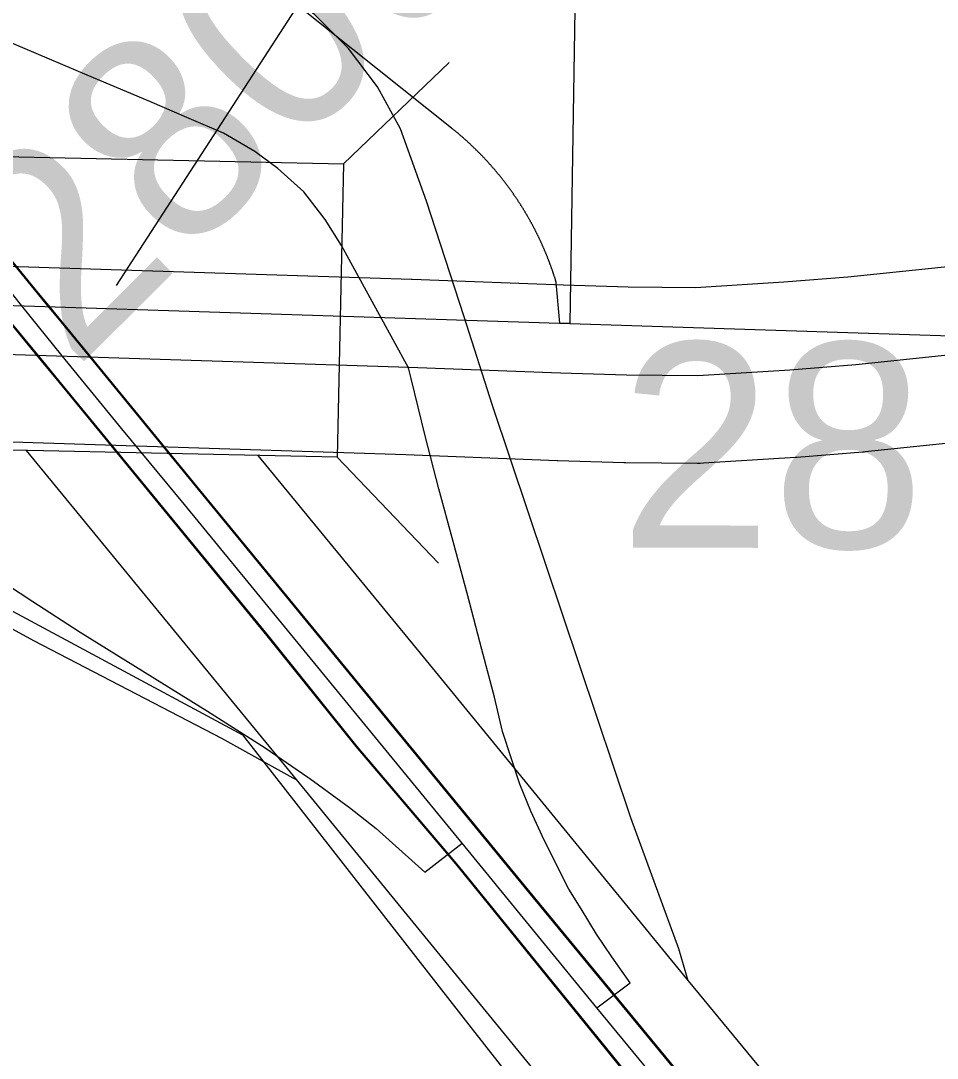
# Model space of a CAD drawing. Extents: x -157.2 to -99.3, y 12.2 to 46.2.
# Drawn here: x -144.2864 to -143.9737, y 24.8992 to 25.253 of the extents above; entities that cross this region are included whole.
import ezdxf

# ---------------------------------------------------------------- set-up
doc = ezdxf.new("R2010")
doc.units = 0
for name, color, linetype in [('tdCoCorpBndry', 7, 'Continuous'), ('tdCoDivCarto', 7, 'Continuous'), ('tdCoInt', 7, 'Continuous'), ('tdCoIntCL', 7, 'Continuous'), ('tdCoIntRamp', 7, 'Continuous'), ('tdCoIntRte', 7, 'Continuous'), ('tdCoSecRdNmbr', 7, 'Continuous'), ('tdCoSecRteBand', 7, 'Continuous'), ('tdCoSecRteCL', 7, 'Continuous'), ('tdCoSectLine', 7, 'Continuous'), ('tdCoStrucNonDivPri', 7, 'Continuous'), ('tdCoStrucSecFHWANum', 7, 'Continuous'), ('tdCoSurfConc', 7, 'Continuous')]:
    doc.layers.add(name, color=color, linetype=linetype)

msp = doc.modelspace()

# ---------------------------------------------------------------- linework, layer by layer
at = {"layer": 'tdCoCorpBndry'}
for points in [[(-144.09107, 25.64969), (-144.09904, 25.14976), (-144.10252, 25.14987), (-144.10368, 25.1637), (-144.10373, 25.16389), (-144.10379, 25.16407), (-144.10384, 25.16425), (-144.1039, 25.16443), (-144.10396, 25.16461), (-144.10401, 25.16479), (-144.10407, 25.16497), (-144.10412, 25.16515), (-144.10418, 25.16532), (-144.10424, 25.1655), (-144.1043, 25.16568), (-144.10436, 25.16586), (-144.10441, 25.16604), (-144.10447, 25.16622), (-144.10453, 25.1664), (-144.10459, 25.16658), (-144.10465, 25.16676), (-144.10471, 25.16694), (-144.10477, 25.16712), (-144.10483, 25.16729), (-144.10489, 25.16747), (-144.10496, 25.16765), (-144.10502, 25.16783), (-144.10508, 25.16801), (-144.10514, 25.16818), (-144.1052, 25.16836), (-144.10527, 25.16854), (-144.10533, 25.16872), (-144.10539, 25.16889), (-144.10546, 25.16907), (-144.10552, 25.16925), (-144.10559, 25.16943), (-144.10565, 25.1696), (-144.10572, 25.16978), (-144.10578, 25.16996), (-144.10585, 25.17013), (-144.10591, 25.17031), (-144.10598, 25.17049), (-144.10605, 25.17066), (-144.10611, 25.17084), (-144.10618, 25.17102), (-144.10625, 25.17119), (-144.10632, 25.17137), (-144.10638, 25.17154), (-144.10645, 25.17172), (-144.10652, 25.17189), (-144.10659, 25.17207), (-144.10666, 25.17224), (-144.10673, 25.17242), (-144.1068, 25.17259), (-144.10687, 25.17277), (-144.10694, 25.17294), (-144.10701, 25.17312), (-144.10708, 25.17329), (-144.10715, 25.17347), (-144.10723, 25.17364), (-144.1073, 25.17382), (-144.10737, 25.17399), (-144.10744, 25.17416), (-144.10752, 25.17434), (-144.10759, 25.17451), (-144.10766, 25.17468), (-144.10774, 25.17486), (-144.10781, 25.17503), (-144.10789, 25.1752), (-144.10793, 25.1753), (-144.10796, 25.17538), (-144.10804, 25.17555), (-144.10811, 25.17572), (-144.10819, 25.1759), (-144.10827, 25.17607), (-144.10834, 25.17624), (-144.10842, 25.17641), (-144.1085, 25.17658), (-144.10857, 25.17676), (-144.10865, 25.17693), (-144.10873, 25.1771), (-144.10881, 25.17727), (-144.10889, 25.17744), (-144.10897, 25.17761), (-144.10904, 25.17778), (-144.10912, 25.17796), (-144.1092, 25.17813), (-144.10928, 25.1783), (-144.10936, 25.17847), (-144.10945, 25.17864), (-144.10953, 25.17881), (-144.10961, 25.17898), (-144.10969, 25.17915), (-144.10977, 25.17932), (-144.10985, 25.17949), (-144.10994, 25.17966), (-144.11002, 25.17983), (-144.1101, 25.17999), (-144.11019, 25.18016), (-144.11027, 25.18033), (-144.11035, 25.1805), (-144.11044, 25.18067), (-144.11052, 25.18084), (-144.11061, 25.18101), (-144.11069, 25.18117), (-144.11078, 25.18134), (-144.11086, 25.18151), (-144.11095, 25.18168), (-144.11104, 25.18185), (-144.11112, 25.18201), (-144.11121, 25.18218), (-144.1113, 25.18235), (-144.11138, 25.18251), (-144.11147, 25.18268), (-144.11156, 25.18285), (-144.11165, 25.18301), (-144.11174, 25.18318), (-144.11183, 25.18335), (-144.11192, 25.18351), (-144.11201, 25.18368), (-144.1121, 25.18384), (-144.11219, 25.18401), (-144.11228, 25.18417), (-144.11237, 25.18434), (-144.11246, 25.18451), (-144.11255, 25.18467), (-144.11264, 25.18483), (-144.11273, 25.185), (-144.11283, 25.18516), (-144.11292, 25.18533), (-144.11301, 25.18549), (-144.1131, 25.18566), (-144.1132, 25.18582), (-144.11329, 25.18598), (-144.11339, 25.18615), (-144.11348, 25.18631), (-144.11357, 25.18647), (-144.11367, 25.18664), (-144.11376, 25.1868), (-144.11386, 25.18696), (-144.11396, 25.18712), (-144.11405, 25.18729), (-144.11415, 25.18745), (-144.11425, 25.18761), (-144.11434, 25.18777), (-144.11444, 25.18793), (-144.11454, 25.18809), (-144.11463, 25.18826), (-144.11473, 25.18842), (-144.11483, 25.18858), (-144.11493, 25.18874), (-144.11503, 25.1889), (-144.11513, 25.18906), (-144.11523, 25.18922), (-144.11533, 25.18938), (-144.11543, 25.18954), (-144.11553, 25.1897), (-144.11563, 25.18986), (-144.11573, 25.19002), (-144.11583, 25.19018), (-144.11593, 25.19033), (-144.11603, 25.19049), (-144.11613, 25.19065), (-144.11624, 25.19081), (-144.11634, 25.19097), (-144.11644, 25.19113), (-144.11654, 25.19128), (-144.11665, 25.19144), (-144.11675, 25.1916), (-144.11686, 25.19176), (-144.11696, 25.19191), (-144.11706, 25.19207), (-144.11717, 25.19223), (-144.11727, 25.19238), (-144.11738, 25.19254), (-144.11749, 25.1927), (-144.11759, 25.19285), (-144.1177, 25.19301), (-144.1178, 25.19316), (-144.11791, 25.19332), (-144.11802, 25.19347), (-144.11812, 25.19363), (-144.11823, 25.19378), (-144.11834, 25.19394), (-144.11845, 25.19409), (-144.11856, 25.19425), (-144.11866, 25.1944), (-144.11877, 25.19456), (-144.11888, 25.19471), (-144.11899, 25.19486), (-144.1191, 25.19502), (-144.11921, 25.19517), (-144.11932, 25.19532), (-144.11943, 25.19547), (-144.11954, 25.19563), (-144.11965, 25.19578), (-144.11977, 25.19593), (-144.11988, 25.19608), (-144.11999, 25.19624), (-144.1201, 25.19639), (-144.12021, 25.19654), (-144.12033, 25.19669), (-144.12044, 25.19684), (-144.12055, 25.19699), (-144.12067, 25.19714), (-144.12078, 25.19729), (-144.12089, 25.19744), (-144.12101, 25.19759), (-144.12112, 25.19774), (-144.12124, 25.19789), (-144.12135, 25.19804), (-144.12147, 25.19819), (-144.12158, 25.19834), (-144.1217, 25.19849), (-144.12181, 25.19864), (-144.12193, 25.19878), (-144.12205, 25.19893), (-144.12216, 25.19908), (-144.12228, 25.19923), (-144.1224, 25.19938), (-144.12252, 25.19952), (-144.12263, 25.19967), (-144.12275, 25.19982), (-144.12287, 25.19996), (-144.12299, 25.20011), (-144.12311, 25.20026), (-144.12323, 25.2004), (-144.12335, 25.20055), (-144.12347, 25.20069), (-144.12359, 25.20084), (-144.12371, 25.20098), (-144.12383, 25.20113), (-144.12395, 25.20127), (-144.12407, 25.20142), (-144.12419, 25.20156), (-144.12431, 25.20171), (-144.12443, 25.20185), (-144.12456, 25.20199), (-144.12468, 25.20214), (-144.1248, 25.20228), (-144.12492, 25.20242), (-144.12505, 25.20257), (-144.12517, 25.20271), (-144.12529, 25.20285), (-144.12542, 25.20299), (-144.12554, 25.20314), (-144.12567, 25.20328), (-144.12579, 25.20342), (-144.12591, 25.20356), (-144.12604, 25.2037), (-144.12616, 25.20384), (-144.12629, 25.20398), (-144.12642, 25.20412), (-144.12654, 25.20426), (-144.12667, 25.2044), (-144.12679, 25.20454), (-144.12692, 25.20468), (-144.12705, 25.20482), (-144.12718, 25.20496), (-144.1273, 25.2051), (-144.12743, 25.20524), (-144.12756, 25.20538), (-144.12769, 25.20552), (-144.12782, 25.20565), (-144.12794, 25.20579), (-144.12807, 25.20593), (-144.1282, 25.20607), (-144.12833, 25.2062), (-144.12846, 25.20634), (-144.12859, 25.20648), (-144.12872, 25.20661), (-144.12885, 25.20675), (-144.12898, 25.20688), (-144.12911, 25.20702), (-144.12924, 25.20716), (-144.12938, 25.20729), (-144.12951, 25.20743), (-144.12964, 25.20756), (-144.12977, 25.2077), (-144.1299, 25.20783), (-144.13004, 25.20796), (-144.13017, 25.2081), (-144.1303, 25.20823), (-144.13044, 25.20836), (-144.13057, 25.2085), (-144.1307, 25.20863), (-144.13084, 25.20876), (-144.13097, 25.20889), (-144.13111, 25.20903), (-144.13124, 25.20916), (-144.13138, 25.20929), (-144.13151, 25.20942), (-144.13165, 25.20955), (-144.13178, 25.20968), (-144.13192, 25.20981), (-144.13205, 25.20995), (-144.13219, 25.21008), (-144.13233, 25.21021), (-144.13246, 25.21034), (-144.1326, 25.21046), (-144.13274, 25.21059), (-144.13287, 25.21072), (-144.13301, 25.21085), (-144.13315, 25.21098), (-144.13329, 25.21111), (-144.13343, 25.21124), (-144.13356, 25.21136), (-144.1337, 25.21149), (-144.13384, 25.21162), (-144.13398, 25.21175), (-144.13412, 25.21187), (-144.13426, 25.212), (-144.1344, 25.21213), (-144.13454, 25.21225), (-144.13468, 25.21238), (-144.13482, 25.2125), (-144.13496, 25.21263), (-144.1351, 25.21275), (-144.13525, 25.21288), (-144.13539, 25.213), (-144.13553, 25.21313), (-144.13567, 25.21325), (-144.13581, 25.21338), (-144.13595, 25.2135), (-144.1361, 25.21362), (-144.13624, 25.21375), (-144.13638, 25.21387), (-144.13653, 25.21399), (-144.13667, 25.21411), (-144.13681, 25.21424), (-144.13696, 25.21436), (-144.1371, 25.21448), (-144.13725, 25.2146), (-144.13739, 25.21472), (-144.13753, 25.21484), (-144.13768, 25.21496), (-144.13782, 25.21508), (-144.13797, 25.2152), (-144.13812, 25.21532), (-144.13826, 25.21544), (-144.13841, 25.21556), (-144.13855, 25.21568), (-144.1387, 25.2158), (-144.13885, 25.21592), (-144.13899, 25.21604), (-144.13914, 25.21615), (-144.13929, 25.21627), (-144.13943, 25.21639), (-144.18992, 25.25654)], [(-144.35188, 24.15397), (-144.33955, 24.67058), (-144.33593, 24.92069), (-144.58352, 24.92659), (-144.57831, 25.16508), (-144.51992, 25.1634), (-144.49992, 25.16301), (-144.49394, 25.16289), (-144.49405, 25.14508), (-144.46017, 25.13751), (-144.44681, 25.13271), (-144.43294, 25.12664), (-144.32995, 25.07349), (-144.21079, 25.00946), (-144.1327, 24.9096), (-144.08523, 24.84896), (-143.91472, 24.64621), (-143.90498, 24.63244), (-143.85655, 24.57113), (-143.81833, 24.51772), (-143.78313, 24.45156), (-143.76348, 24.38751), (-143.69721, 24.13427)]]:
    msp.add_lwpolyline(points, dxfattribs=at)
at = {"layer": 'tdCoDivCarto'}
for points in [[(-144.46717, 25.36862), (-144.42941, 25.3202), (-144.37861, 25.2588), (-144.30216, 25.16509), (-144.29492, 25.1563), (-144.29145, 25.15208), (-144.27797, 25.13572), (-144.27454, 25.13155), (-144.26668, 25.12198), (-144.20204, 25.04326), (-144.1717, 25.00553), (-144.14021, 24.96841)], [(-144.46717, 25.36862), (-144.42941, 25.3202), (-144.37861, 25.2588), (-144.30216, 25.16509), (-144.29492, 25.1563), (-144.29145, 25.15208), (-144.27797, 25.13572), (-144.27454, 25.13155), (-144.26668, 25.12198), (-144.20204, 25.04326), (-144.1717, 25.00553), (-144.14021, 24.96841)], [(-144.28031, 25.16013), (-144.33273, 25.22411), (-144.34113, 25.23439)], [(-144.28031, 25.16013), (-144.33273, 25.22411), (-144.34113, 25.23438)], [(-144.28031, 25.16012), (-144.28031, 25.16013)], [(-144.28031, 25.16012), (-144.28031, 25.16013)], [(-144.08388, 24.92091), (-144.11424, 24.95777), (-144.22645, 25.09439), (-144.2603, 25.13571), (-144.2733, 25.15157), (-144.27685, 25.15591), (-144.28031, 25.16012)], [(-144.08388, 24.92091), (-144.11424, 24.95777), (-144.22645, 25.09439), (-144.2603, 25.13571), (-144.2733, 25.15157), (-144.27685, 25.15591), (-144.28031, 25.16012)], [(-144.14021, 24.96841), (-144.13718, 24.96484), (-144.08658, 24.90244), (-144.07158, 24.88395), (-144.03083, 24.8344)], [(-144.14021, 24.96841), (-144.13718, 24.96484), (-144.08658, 24.90244), (-144.07158, 24.88395), (-144.03083, 24.8344)], [(-144.02005, 24.84324), (-144.03828, 24.86554), (-144.08388, 24.92091)], [(-144.02005, 24.84324), (-144.03828, 24.86554), (-144.08388, 24.92091)]]:
    msp.add_lwpolyline(points, dxfattribs=at)
at = {"layer": 'tdCoInt'}
for points in [[(-143.68742, 24.11998), (-143.74242, 24.33084), (-143.76455, 24.41368), (-143.7734, 24.43812), (-143.78207, 24.46118), (-143.79238, 24.48345), (-143.80598, 24.50893), (-143.8163, 24.52808), (-143.83019, 24.54953), (-143.86127, 24.59068), (-143.87809, 24.61031), (-143.93533, 24.67986), (-144.00583, 24.76691), (-144.02592, 24.79111), (-144.04913, 24.81979), (-144.05801, 24.83056), (-144.10654, 24.88938), (-144.19541, 24.99803), (-144.28448, 25.10645)], [(-143.5096, 23.68385), (-143.53102, 23.76448), (-143.54027, 23.79909), (-143.57019, 23.91336), (-143.58437, 23.96518), (-143.60042, 24.02644), (-143.6294, 24.13527), (-143.6844, 24.34616), (-143.70725, 24.43167), (-143.71711, 24.45889), (-143.72669, 24.48438), (-143.73865, 24.51021), (-143.75311, 24.53728), (-143.76462, 24.55866), (-143.78101, 24.58397), (-143.81451, 24.62833), (-143.83215, 24.6489), (-143.88885, 24.7178), (-143.95943, 24.80496), (-143.97952, 24.82914), (-144.00266, 24.85775), (-144.06018, 24.92746), (-144.14901, 25.03606), (-144.20543, 25.10474)]]:
    msp.add_lwpolyline(points, dxfattribs=at)
at = {"layer": 'tdCoIntCL'}
for points in [[(-144.13577, 24.9725), (-144.17828, 25.02434), (-144.23055, 25.08801), (-144.25189, 25.11376), (-144.27221, 25.13868), (-144.28598, 25.15579), (-144.30148, 25.17503), (-144.30913, 25.18466), (-144.3468, 25.23006), (-144.38905, 25.28098), (-144.40248, 25.29767)], [(-144.0898, 24.91634), (-144.07844, 24.92487), (-144.08475, 24.93371), (-144.08994, 24.94149), (-144.09522, 24.95007), (-144.09937, 24.95681), (-144.10785, 24.97355), (-144.11233, 24.98345), (-144.1161, 24.99264), (-144.12199, 25.01055), (-144.12476, 25.02232), (-144.12905, 25.03854), (-144.13389, 25.05687), (-144.13892, 25.07536), (-144.14381, 25.09333), (-144.14839, 25.11143), (-144.15323, 25.13096), (-144.15413, 25.1346), (-144.17694, 25.17638), (-144.18257, 25.1852), (-144.18987, 25.19463), (-144.19863, 25.20264), (-144.20656, 25.20844), (-144.21721, 25.21467), (-144.22891, 25.21968), (-144.24237, 25.2254), (-144.26376, 25.23447), (-144.28565, 25.24374), (-144.30339, 25.25126)], [(-144.38752, 25.1425), (-144.3803, 25.12818), (-144.37804, 25.12428), (-144.37591, 25.12077), (-144.37327, 25.11776), (-144.37076, 25.11537), (-144.368, 25.11324), (-144.36583, 25.11175), (-144.32331, 25.08328), (-144.31624, 25.07684), (-144.30039, 25.06677), (-144.28224, 25.05495), (-144.26842, 25.04598), (-144.26618, 25.04453), (-144.22268, 25.01757), (-144.20296, 25.00502), (-144.18843, 24.99499), (-144.18775, 24.99452), (-144.17422, 24.98468), (-144.16513, 24.97755), (-144.14853, 24.96265), (-144.13577, 24.9725)], [(-144.0898, 24.91634), (-144.13577, 24.9725)], [(-143.56927, 23.79142), (-143.59917, 23.9056), (-143.61335, 23.95742), (-143.62943, 24.01878), (-143.65841, 24.12762), (-143.71341, 24.3385), (-143.73331, 24.41298), (-143.7359, 24.42268), (-143.74525, 24.44851), (-143.75438, 24.47278), (-143.76552, 24.49683), (-143.77955, 24.5231), (-143.79046, 24.54337), (-143.8056, 24.56675), (-143.83485, 24.60549), (-143.83789, 24.6095), (-143.85512, 24.62961), (-143.91209, 24.69883), (-143.98875, 24.79288), (-144.0095, 24.81773), (-144.02589, 24.83877), (-144.03487, 24.84965), (-144.0898, 24.91634)]]:
    msp.add_lwpolyline(points, dxfattribs=at)
at = {"layer": 'tdCoIntRamp'}
for points in [[(-144.13517, 25.152), (-144.14791, 25.19143), (-144.15685, 25.21609), (-144.16471, 25.23047), (-144.17457, 25.24356), (-144.18622, 25.25508), (-144.19941, 25.2648), (-144.21387, 25.2725), (-144.22959, 25.27774), (-144.25271, 25.28298), (-144.29094, 25.29007), (-144.31313, 25.29531), (-144.33224, 25.30086), (-144.34735, 25.30672), (-144.37509, 25.32028), (-144.38953, 25.32944)], [(-144.05866, 24.92562), (-144.0619, 24.9365), (-144.07824, 24.9812), (-144.10722, 25.06751), (-144.1254, 25.12176), (-144.13517, 25.152)], [(-144.34825, 25.07763), (-144.34026, 25.07336), (-144.282, 25.04161), (-144.25861, 25.02947)], [(-144.25861, 25.02947), (-144.21788, 25.00832), (-144.19353, 24.99476), (-144.19217, 24.99406)]]:
    msp.add_lwpolyline(points, dxfattribs=at)
at = {"layer": 'tdCoIntRte'}
for points in [[(-144.53903, 25.48567), (-144.52424, 25.45584), (-144.50821, 25.42871), (-144.49095, 25.40109), (-144.47171, 25.37396), (-144.46755, 25.36862), (-144.42979, 25.3202), (-144.37899, 25.2588), (-144.30254, 25.16509), (-144.2953, 25.1563), (-144.29183, 25.15208), (-144.27835, 25.13572), (-144.27492, 25.13155), (-144.26706, 25.12198), (-144.20242, 25.04326), (-144.17208, 25.00553), (-144.14059, 24.96841), (-144.13756, 24.96484), (-144.08696, 24.90244), (-144.07196, 24.88395)], [(-144.53903, 25.48567), (-144.52424, 25.45584), (-144.50821, 25.42871), (-144.49095, 25.40109), (-144.47171, 25.37396), (-144.46755, 25.36862), (-144.42979, 25.3202), (-144.37899, 25.2588), (-144.30254, 25.16509), (-144.2953, 25.1563), (-144.29183, 25.15208), (-144.27835, 25.13572), (-144.27492, 25.13155), (-144.26706, 25.12198), (-144.20242, 25.04326), (-144.17208, 25.00553), (-144.14059, 24.96841), (-144.13756, 24.96484), (-144.08696, 24.90244), (-144.07196, 24.88395)], [(-144.03866, 24.86554), (-144.08426, 24.92091), (-144.11462, 24.95777), (-144.22682, 25.09439), (-144.26068, 25.13571), (-144.27367, 25.15157), (-144.27723, 25.15591), (-144.28069, 25.16013), (-144.33311, 25.22411), (-144.34151, 25.23439), (-144.38268, 25.28477), (-144.39698, 25.30218), (-144.41671, 25.3262), (-144.43644, 25.34988), (-144.45562, 25.37731), (-144.46281, 25.38759), (-144.46455, 25.39007), (-144.48921, 25.42386), (-144.50524, 25.45024), (-144.5233, 25.48398)], [(-144.03866, 24.86554), (-144.08426, 24.92091), (-144.11462, 24.95777), (-144.22682, 25.09439), (-144.26068, 25.13571), (-144.27367, 25.15157), (-144.27723, 25.15591), (-144.28069, 25.16013), (-144.33311, 25.22411), (-144.34151, 25.23439), (-144.38268, 25.28477), (-144.39698, 25.30218), (-144.41671, 25.3262), (-144.43644, 25.34988), (-144.45562, 25.37731), (-144.46281, 25.38759), (-144.46455, 25.39007), (-144.48921, 25.42386), (-144.50524, 25.45024), (-144.5233, 25.48398)], [(-144.15439, 25.13488), (-144.1543, 25.13455)], [(-144.15439, 25.13488), (-144.1543, 25.13455)]]:
    msp.add_lwpolyline(points, dxfattribs=at)
at = {"layer": 'tdCoSecRteBand'}
for points in [[(-144.60945, 25.49719), (-144.61029, 25.4672), (-144.61152, 25.42325), (-144.61374, 25.27701), (-144.61447, 25.21428), (-144.61461, 25.18423), (-144.61316, 25.18396), (-144.59701, 25.18171), (-144.57641, 25.17982), (-144.54097, 25.17746), (-144.52195, 25.17703), (-144.5217, 25.17703), (-144.52146, 25.17702), (-144.49305, 25.17591), (-144.38632, 25.17238), (-144.15305, 25.16486), (-144.15295, 25.16486), (-144.15286, 25.16485), (-144.10125, 25.16287), (-144.07914, 25.16222), (-144.0562, 25.16201), (-144.02611, 25.16392), (-144.00417, 25.16564), (-143.95591, 25.17068)], [(-143.94996, 25.11098), (-143.99832, 25.10592), (-143.9987, 25.10588), (-143.99909, 25.10585), (-144.02165, 25.10408), (-144.02187, 25.10407), (-144.02209, 25.10405), (-144.05349, 25.10206), (-144.05458, 25.10199), (-144.05566, 25.102), (-144.07999, 25.10222), (-144.08029, 25.10223), (-144.0806, 25.10224), (-144.10315, 25.1029), (-144.10329, 25.1029), (-144.10342, 25.10291), (-144.15507, 25.1049), (-144.38826, 25.11241)]]:
    msp.add_lwpolyline(points, dxfattribs=at)
at = {"layer": 'tdCoSecRteCL'}
msp.add_lwpolyline([(-144.64483, 25.15924), (-144.61793, 25.15434), (-144.60046, 25.1519), (-144.57879, 25.14991), (-144.5785, 25.14989), (-144.5423, 25.14748), (-144.52262, 25.14704), (-144.49413, 25.14593), (-144.3873, 25.14239), (-144.15401, 25.13488), (-144.10227, 25.13289), (-144.07971, 25.13222), (-144.05539, 25.132), (-144.02399, 25.13399), (-144.00144, 25.13576), (-143.95279, 25.14085), (-143.93974, 25.14195), (-143.92581, 25.14262), (-143.89862, 25.14315), (-143.87609, 25.14257), (-143.85596, 25.1419), (-143.84933, 25.14168)], dxfattribs=at)
at = {"layer": 'tdCoSectLine'}
msp.add_lwpolyline([(-144.85081, 25.17406), (-143.84971, 25.14168)], dxfattribs=at)
at = {"layer": 'tdCoStrucNonDivPri'}
for p, q in [((-144.17632, 25.20414), (-144.14021, 25.23872)), ((-144.17848, 25.10416), (-144.1439, 25.06805))]:
    msp.add_line(p, q, dxfattribs=at)
msp.add_lwpolyline([(-144.39797, 25.20893), (-144.17632, 25.20414), (-144.17848, 25.10416), (-144.40013, 25.10895)], close=True, dxfattribs=at)
at = {"layer": 'tdCoStrucSecFHWANum'}
msp.add_line((-144.17323, 25.28706), (-144.25386, 25.16274), dxfattribs=at)
at = {"layer": 'tdCoSurfConc'}
msp.add_lwpolyline([(-144.49413, 25.14593), (-144.3873, 25.14239), (-144.15401, 25.13488), (-144.10227, 25.13289), (-144.07971, 25.13222), (-144.05539, 25.132), (-144.02399, 25.13399), (-144.00144, 25.13576), (-143.95279, 25.14085), (-143.93974, 25.14195), (-143.92581, 25.14262), (-143.89862, 25.14315), (-143.87609, 25.14257), (-143.85596, 25.1419), (-143.84933, 25.14168), (-143.82212, 25.14078), (-143.81641, 25.14059), (-143.7407, 25.13788), (-143.66845, 25.13517), (-143.58682, 25.13246), (-143.52443, 25.12999), (-143.46524, 25.12826), (-143.41318, 25.12671)], dxfattribs=at)

# ---------------------------------------------------------------- texts
at = {"layer": 'tdCoSecRdNmbr'}
for s, rotation, p in [('2809', 44.8906, (-144.26809, 25.1335)), ('2811', 359.89, (-144.08218, 25.07332))]:
    msp.add_text(s, height=0.07, rotation=rotation, dxfattribs=at).set_placement(p)

doc.saveas('drawing.dxf')
